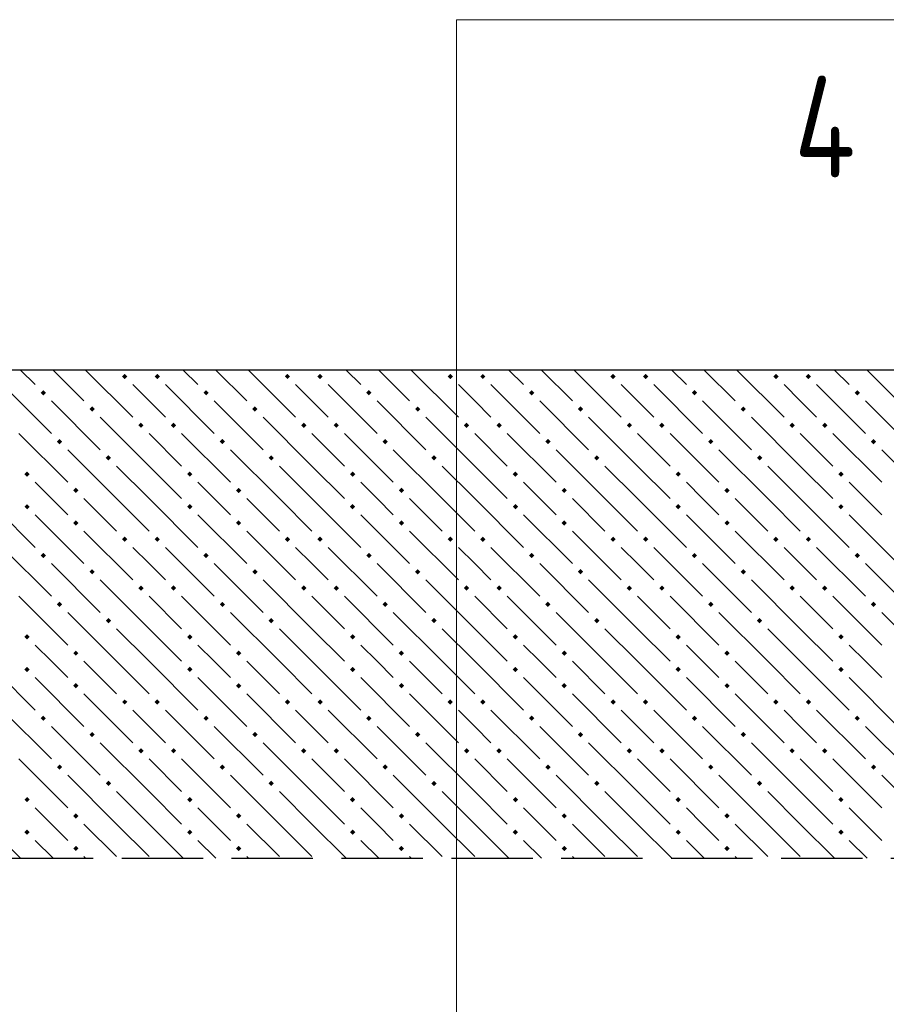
# Model space of a CAD drawing. Header units: millimetres. Extents: x 40580 to 1168286, y -220995 to 81020.
# Tile 281 of 419: x 728997 to 731126, y -104151 to -101732. Entities that reach past the tile are written whole.
import ezdxf

# ---------------------------------------------------------------- set-up
doc = ezdxf.new("R2010")
doc.units = ezdxf.units.MM
doc.linetypes.add('______2', pattern=[270, 200, -70])
for name, color, linetype, lineweight in [('ЖБ Перекрытие верхний уровень', 7, 'Continuous', 35), ('Позиционная метка номер позиции', 7, 'Continuous', 13), ('Примечания', 7, 'Continuous', 13)]:
    doc.layers.add(name, color=color, linetype=linetype, lineweight=lineweight)
doc.layers.add('ЖБ Стена верхний уровень', color=7, linetype='______2', true_color=0x656565)
doc.styles.add('GOST 2.304', font='isocpeur.ttf', dxfattribs={"width": 0.8})

msp = doc.modelspace()

# ---------------------------------------------------------------- hatches: boundary and pattern name
at = {"layer": 'ЖБ Стена верхний уровень', "linetype": 'Continuous', "lineweight": -3, "transparency": 33554687}
for points in [[(729248.1, -102608.5), (729254.6, -102602), (729261.1, -102608.5), (729254.6, -102615)], [(729328.1, -102608.5), (729334.6, -102602), (729341.1, -102608.5), (729334.6, -102615)], [(729648.1, -102608.5), (729654.6, -102602), (729661.1, -102608.5), (729654.6, -102615)], [(729728.1, -102608.5), (729734.6, -102602), (729741.1, -102608.5), (729734.6, -102615)], [(730048.1, -102608.5), (730054.6, -102602), (730061.1, -102608.5), (730054.6, -102615)], [(730128.1, -102608.5), (730134.6, -102602), (730141.1, -102608.5), (730134.6, -102615)], [(730448.1, -102608.5), (730454.6, -102602), (730461.1, -102608.5), (730454.6, -102615)], [(730528.1, -102608.5), (730534.6, -102602), (730541.1, -102608.5), (730534.6, -102615)], [(730848.1, -102608.5), (730854.6, -102602), (730861.1, -102608.5), (730854.6, -102615)], [(730928.1, -102608.5), (730934.6, -102602), (730941.1, -102608.5), (730934.6, -102615)], [(729048.1, -102648.5), (729054.6, -102642), (729061.1, -102648.5), (729054.6, -102655)], [(729448.1, -102648.5), (729454.6, -102642), (729461.1, -102648.5), (729454.6, -102655)], [(729848.1, -102648.5), (729854.6, -102642), (729861.1, -102648.5), (729854.6, -102655)], [(730248.1, -102648.5), (730254.6, -102642), (730261.1, -102648.5), (730254.6, -102655)], [(730648.1, -102648.5), (730654.6, -102642), (730661.1, -102648.5), (730654.6, -102655)], [(731048.1, -102648.5), (731054.6, -102642), (731061.1, -102648.5), (731054.6, -102655)], [(729168.1, -102688.5), (729174.6, -102682), (729181.1, -102688.5), (729174.6, -102695)], [(729568.1, -102688.5), (729574.6, -102682), (729581.1, -102688.5), (729574.6, -102695)], [(729968.1, -102688.5), (729974.6, -102682), (729981.1, -102688.5), (729974.6, -102695)], [(730368.1, -102688.5), (730374.6, -102682), (730381.1, -102688.5), (730374.6, -102695)], [(730768.1, -102688.5), (730774.6, -102682), (730781.1, -102688.5), (730774.6, -102695)], [(729288.1, -102728.5), (729294.6, -102722), (729301.1, -102728.5), (729294.6, -102735)], [(729368.1, -102728.5), (729374.6, -102722), (729381.1, -102728.5), (729374.6, -102735)], [(729688.1, -102728.5), (729694.6, -102722), (729701.1, -102728.5), (729694.6, -102735)], [(729768.1, -102728.5), (729774.6, -102722), (729781.1, -102728.5), (729774.6, -102735)], [(730088.1, -102728.5), (730094.6, -102722), (730101.1, -102728.5), (730094.6, -102735)], [(730168.1, -102728.5), (730174.6, -102722), (730181.1, -102728.5), (730174.6, -102735)], [(730488.1, -102728.5), (730494.6, -102722), (730501.1, -102728.5), (730494.6, -102735)], [(730568.1, -102728.5), (730574.6, -102722), (730581.1, -102728.5), (730574.6, -102735)], [(730888.1, -102728.5), (730894.6, -102722), (730901.1, -102728.5), (730894.6, -102735)], [(730968.1, -102728.5), (730974.6, -102722), (730981.1, -102728.5), (730974.6, -102735)], [(729088.1, -102768.5), (729094.6, -102762), (729101.1, -102768.5), (729094.6, -102775)], [(729488.1, -102768.5), (729494.6, -102762), (729501.1, -102768.5), (729494.6, -102775)], [(729888.1, -102768.5), (729894.6, -102762), (729901.1, -102768.5), (729894.6, -102775)], [(730288.1, -102768.5), (730294.6, -102762), (730301.1, -102768.5), (730294.6, -102775)], [(730688.1, -102768.5), (730694.6, -102762), (730701.1, -102768.5), (730694.6, -102775)], [(731088.1, -102768.5), (731094.6, -102762), (731101.1, -102768.5), (731094.6, -102775)], [(729208.1, -102808.5), (729214.6, -102802), (729221.1, -102808.5), (729214.6, -102815)], [(729608.1, -102808.5), (729614.6, -102802), (729621.1, -102808.5), (729614.6, -102815)], [(730008.1, -102808.5), (730014.6, -102802), (730021.1, -102808.5), (730014.6, -102815)], [(730408.1, -102808.5), (730414.6, -102802), (730421.1, -102808.5), (730414.6, -102815)], [(730808.1, -102808.5), (730814.6, -102802), (730821.1, -102808.5), (730814.6, -102815)], [(729008.1, -102848.5), (729014.6, -102842), (729021.1, -102848.5), (729014.6, -102855)], [(729408.1, -102848.5), (729414.6, -102842), (729421.1, -102848.5), (729414.6, -102855)], [(729808.1, -102848.5), (729814.6, -102842), (729821.1, -102848.5), (729814.6, -102855)], [(730208.1, -102848.5), (730214.6, -102842), (730221.1, -102848.5), (730214.6, -102855)], [(730608.1, -102848.5), (730614.6, -102842), (730621.1, -102848.5), (730614.6, -102855)], [(731008.1, -102848.5), (731014.6, -102842), (731021.1, -102848.5), (731014.6, -102855)], [(729128.1, -102888.5), (729134.6, -102882), (729141.1, -102888.5), (729134.6, -102895)], [(729528.1, -102888.5), (729534.6, -102882), (729541.1, -102888.5), (729534.6, -102895)], [(729928.1, -102888.5), (729934.6, -102882), (729941.1, -102888.5), (729934.6, -102895)], [(730328.1, -102888.5), (730334.6, -102882), (730341.1, -102888.5), (730334.6, -102895)], [(730728.1, -102888.5), (730734.6, -102882), (730741.1, -102888.5), (730734.6, -102895)], [(729008.1, -102928.5), (729014.6, -102922), (729021.1, -102928.5), (729014.6, -102935)], [(729408.1, -102928.5), (729414.6, -102922), (729421.1, -102928.5), (729414.6, -102935)], [(729808.1, -102928.5), (729814.6, -102922), (729821.1, -102928.5), (729814.6, -102935)], [(730208.1, -102928.5), (730214.6, -102922), (730221.1, -102928.5), (730214.6, -102935)], [(730608.1, -102928.5), (730614.6, -102922), (730621.1, -102928.5), (730614.6, -102935)], [(731008.1, -102928.5), (731014.6, -102922), (731021.1, -102928.5), (731014.6, -102935)], [(729128.1, -102968.5), (729134.6, -102962), (729141.1, -102968.5), (729134.6, -102975)], [(729528.1, -102968.5), (729534.6, -102962), (729541.1, -102968.5), (729534.6, -102975)], [(729928.1, -102968.5), (729934.6, -102962), (729941.1, -102968.5), (729934.6, -102975)], [(730328.1, -102968.5), (730334.6, -102962), (730341.1, -102968.5), (730334.6, -102975)], [(730728.1, -102968.5), (730734.6, -102962), (730741.1, -102968.5), (730734.6, -102975)], [(729248.1, -103008.5), (729254.6, -103002), (729261.1, -103008.5), (729254.6, -103015)], [(729328.1, -103008.5), (729334.6, -103002), (729341.1, -103008.5), (729334.6, -103015)], [(729648.1, -103008.5), (729654.6, -103002), (729661.1, -103008.5), (729654.6, -103015)], [(729728.1, -103008.5), (729734.6, -103002), (729741.1, -103008.5), (729734.6, -103015)], [(730048.1, -103008.5), (730054.6, -103002), (730061.1, -103008.5), (730054.6, -103015)], [(730128.1, -103008.5), (730134.6, -103002), (730141.1, -103008.5), (730134.6, -103015)], [(730448.1, -103008.5), (730454.6, -103002), (730461.1, -103008.5), (730454.6, -103015)], [(730528.1, -103008.5), (730534.6, -103002), (730541.1, -103008.5), (730534.6, -103015)], [(730848.1, -103008.5), (730854.6, -103002), (730861.1, -103008.5), (730854.6, -103015)], [(730928.1, -103008.5), (730934.6, -103002), (730941.1, -103008.5), (730934.6, -103015)], [(729048.1, -103048.5), (729054.6, -103042), (729061.1, -103048.5), (729054.6, -103055)], [(729448.1, -103048.5), (729454.6, -103042), (729461.1, -103048.5), (729454.6, -103055)], [(729848.1, -103048.5), (729854.6, -103042), (729861.1, -103048.5), (729854.6, -103055)], [(730248.1, -103048.5), (730254.6, -103042), (730261.1, -103048.5), (730254.6, -103055)], [(730648.1, -103048.5), (730654.6, -103042), (730661.1, -103048.5), (730654.6, -103055)], [(731048.1, -103048.5), (731054.6, -103042), (731061.1, -103048.5), (731054.6, -103055)], [(729168.1, -103088.5), (729174.6, -103082), (729181.1, -103088.5), (729174.6, -103095)], [(729568.1, -103088.5), (729574.6, -103082), (729581.1, -103088.5), (729574.6, -103095)], [(729968.1, -103088.5), (729974.6, -103082), (729981.1, -103088.5), (729974.6, -103095)], [(730368.1, -103088.5), (730374.6, -103082), (730381.1, -103088.5), (730374.6, -103095)], [(730768.1, -103088.5), (730774.6, -103082), (730781.1, -103088.5), (730774.6, -103095)], [(729288.1, -103128.5), (729294.6, -103122), (729301.1, -103128.5), (729294.6, -103135)], [(729368.1, -103128.5), (729374.6, -103122), (729381.1, -103128.5), (729374.6, -103135)], [(729688.1, -103128.5), (729694.6, -103122), (729701.1, -103128.5), (729694.6, -103135)], [(729768.1, -103128.5), (729774.6, -103122), (729781.1, -103128.5), (729774.6, -103135)], [(730088.1, -103128.5), (730094.6, -103122), (730101.1, -103128.5), (730094.6, -103135)], [(730168.1, -103128.5), (730174.6, -103122), (730181.1, -103128.5), (730174.6, -103135)], [(730488.1, -103128.5), (730494.6, -103122), (730501.1, -103128.5), (730494.6, -103135)], [(730568.1, -103128.5), (730574.6, -103122), (730581.1, -103128.5), (730574.6, -103135)], [(730888.1, -103128.5), (730894.6, -103122), (730901.1, -103128.5), (730894.6, -103135)], [(730968.1, -103128.5), (730974.6, -103122), (730981.1, -103128.5), (730974.6, -103135)], [(729088.1, -103168.5), (729094.6, -103162), (729101.1, -103168.5), (729094.6, -103175)], [(729488.1, -103168.5), (729494.6, -103162), (729501.1, -103168.5), (729494.6, -103175)], [(729888.1, -103168.5), (729894.6, -103162), (729901.1, -103168.5), (729894.6, -103175)], [(730288.1, -103168.5), (730294.6, -103162), (730301.1, -103168.5), (730294.6, -103175)], [(730688.1, -103168.5), (730694.6, -103162), (730701.1, -103168.5), (730694.6, -103175)], [(731088.1, -103168.5), (731094.6, -103162), (731101.1, -103168.5), (731094.6, -103175)], [(729208.1, -103208.5), (729214.6, -103202), (729221.1, -103208.5), (729214.6, -103215)], [(729608.1, -103208.5), (729614.6, -103202), (729621.1, -103208.5), (729614.6, -103215)], [(730008.1, -103208.5), (730014.6, -103202), (730021.1, -103208.5), (730014.6, -103215)], [(730408.1, -103208.5), (730414.6, -103202), (730421.1, -103208.5), (730414.6, -103215)], [(730808.1, -103208.5), (730814.6, -103202), (730821.1, -103208.5), (730814.6, -103215)], [(729008.1, -103248.5), (729014.6, -103242), (729021.1, -103248.5), (729014.6, -103255)], [(729408.1, -103248.5), (729414.6, -103242), (729421.1, -103248.5), (729414.6, -103255)], [(729808.1, -103248.5), (729814.6, -103242), (729821.1, -103248.5), (729814.6, -103255)], [(730208.1, -103248.5), (730214.6, -103242), (730221.1, -103248.5), (730214.6, -103255)], [(730608.1, -103248.5), (730614.6, -103242), (730621.1, -103248.5), (730614.6, -103255)], [(731008.1, -103248.5), (731014.6, -103242), (731021.1, -103248.5), (731014.6, -103255)], [(729128.1, -103288.5), (729134.6, -103282), (729141.1, -103288.5), (729134.6, -103295)], [(729528.1, -103288.5), (729534.6, -103282), (729541.1, -103288.5), (729534.6, -103295)], [(729928.1, -103288.5), (729934.6, -103282), (729941.1, -103288.5), (729934.6, -103295)], [(730328.1, -103288.5), (730334.6, -103282), (730341.1, -103288.5), (730334.6, -103295)], [(730728.1, -103288.5), (730734.6, -103282), (730741.1, -103288.5), (730734.6, -103295)], [(729008.1, -103328.5), (729014.6, -103322), (729021.1, -103328.5), (729014.6, -103335)], [(729408.1, -103328.5), (729414.6, -103322), (729421.1, -103328.5), (729414.6, -103335)], [(729808.1, -103328.5), (729814.6, -103322), (729821.1, -103328.5), (729814.6, -103335)], [(730208.1, -103328.5), (730214.6, -103322), (730221.1, -103328.5), (730214.6, -103335)], [(730608.1, -103328.5), (730614.6, -103322), (730621.1, -103328.5), (730614.6, -103335)], [(731008.1, -103328.5), (731014.6, -103322), (731021.1, -103328.5), (731014.6, -103335)], [(729128.1, -103368.5), (729134.6, -103362), (729141.1, -103368.5), (729134.6, -103375)], [(729528.1, -103368.5), (729534.6, -103362), (729541.1, -103368.5), (729534.6, -103375)], [(729928.1, -103368.5), (729934.6, -103362), (729941.1, -103368.5), (729934.6, -103375)], [(730328.1, -103368.5), (730334.6, -103362), (730341.1, -103368.5), (730334.6, -103375)], [(730728.1, -103368.5), (730734.6, -103362), (730741.1, -103368.5), (730734.6, -103375)], [(729248.1, -103408.5), (729254.6, -103402), (729261.1, -103408.5), (729254.6, -103415)], [(729328.1, -103408.5), (729334.6, -103402), (729341.1, -103408.5), (729334.6, -103415)], [(729648.1, -103408.5), (729654.6, -103402), (729661.1, -103408.5), (729654.6, -103415)], [(729728.1, -103408.5), (729734.6, -103402), (729741.1, -103408.5), (729734.6, -103415)], [(730048.1, -103408.5), (730054.6, -103402), (730061.1, -103408.5), (730054.6, -103415)], [(730128.1, -103408.5), (730134.6, -103402), (730141.1, -103408.5), (730134.6, -103415)], [(730448.1, -103408.5), (730454.6, -103402), (730461.1, -103408.5), (730454.6, -103415)], [(730528.1, -103408.5), (730534.6, -103402), (730541.1, -103408.5), (730534.6, -103415)], [(730848.1, -103408.5), (730854.6, -103402), (730861.1, -103408.5), (730854.6, -103415)], [(730928.1, -103408.5), (730934.6, -103402), (730941.1, -103408.5), (730934.6, -103415)], [(729048.1, -103448.5), (729054.6, -103442), (729061.1, -103448.5), (729054.6, -103455)], [(729448.1, -103448.5), (729454.6, -103442), (729461.1, -103448.5), (729454.6, -103455)], [(729848.1, -103448.5), (729854.6, -103442), (729861.1, -103448.5), (729854.6, -103455)], [(730248.1, -103448.5), (730254.6, -103442), (730261.1, -103448.5), (730254.6, -103455)], [(730648.1, -103448.5), (730654.6, -103442), (730661.1, -103448.5), (730654.6, -103455)], [(731048.1, -103448.5), (731054.6, -103442), (731061.1, -103448.5), (731054.6, -103455)], [(729168.1, -103488.5), (729174.6, -103482), (729181.1, -103488.5), (729174.6, -103495)], [(729568.1, -103488.5), (729574.6, -103482), (729581.1, -103488.5), (729574.6, -103495)], [(729968.1, -103488.5), (729974.6, -103482), (729981.1, -103488.5), (729974.6, -103495)], [(730368.1, -103488.5), (730374.6, -103482), (730381.1, -103488.5), (730374.6, -103495)], [(730768.1, -103488.5), (730774.6, -103482), (730781.1, -103488.5), (730774.6, -103495)], [(729288.1, -103528.5), (729294.6, -103522), (729301.1, -103528.5), (729294.6, -103535)], [(729368.1, -103528.5), (729374.6, -103522), (729381.1, -103528.5), (729374.6, -103535)], [(729688.1, -103528.5), (729694.6, -103522), (729701.1, -103528.5), (729694.6, -103535)], [(729768.1, -103528.5), (729774.6, -103522), (729781.1, -103528.5), (729774.6, -103535)], [(730088.1, -103528.5), (730094.6, -103522), (730101.1, -103528.5), (730094.6, -103535)], [(730168.1, -103528.5), (730174.6, -103522), (730181.1, -103528.5), (730174.6, -103535)], [(730488.1, -103528.5), (730494.6, -103522), (730501.1, -103528.5), (730494.6, -103535)], [(730568.1, -103528.5), (730574.6, -103522), (730581.1, -103528.5), (730574.6, -103535)], [(730888.1, -103528.5), (730894.6, -103522), (730901.1, -103528.5), (730894.6, -103535)], [(730968.1, -103528.5), (730974.6, -103522), (730981.1, -103528.5), (730974.6, -103535)], [(729088.1, -103568.5), (729094.6, -103562), (729101.1, -103568.5), (729094.6, -103575)], [(729488.1, -103568.5), (729494.6, -103562), (729501.1, -103568.5), (729494.6, -103575)], [(729888.1, -103568.5), (729894.6, -103562), (729901.1, -103568.5), (729894.6, -103575)], [(730288.1, -103568.5), (730294.6, -103562), (730301.1, -103568.5), (730294.6, -103575)], [(730688.1, -103568.5), (730694.6, -103562), (730701.1, -103568.5), (730694.6, -103575)], [(731088.1, -103568.5), (731094.6, -103562), (731101.1, -103568.5), (731094.6, -103575)], [(729208.1, -103608.5), (729214.6, -103602), (729221.1, -103608.5), (729214.6, -103615)], [(729608.1, -103608.5), (729614.6, -103602), (729621.1, -103608.5), (729614.6, -103615)], [(730008.1, -103608.5), (730014.6, -103602), (730021.1, -103608.5), (730014.6, -103615)], [(730408.1, -103608.5), (730414.6, -103602), (730421.1, -103608.5), (730414.6, -103615)], [(730808.1, -103608.5), (730814.6, -103602), (730821.1, -103608.5), (730814.6, -103615)], [(729008.1, -103648.5), (729014.6, -103642), (729021.1, -103648.5), (729014.6, -103655)], [(729408.1, -103648.5), (729414.6, -103642), (729421.1, -103648.5), (729414.6, -103655)], [(729808.1, -103648.5), (729814.6, -103642), (729821.1, -103648.5), (729814.6, -103655)], [(730208.1, -103648.5), (730214.6, -103642), (730221.1, -103648.5), (730214.6, -103655)], [(730608.1, -103648.5), (730614.6, -103642), (730621.1, -103648.5), (730614.6, -103655)], [(731008.1, -103648.5), (731014.6, -103642), (731021.1, -103648.5), (731014.6, -103655)], [(729128.1, -103688.5), (729134.6, -103682), (729141.1, -103688.5), (729134.6, -103695)], [(729528.1, -103688.5), (729534.6, -103682), (729541.1, -103688.5), (729534.6, -103695)], [(729928.1, -103688.5), (729934.6, -103682), (729941.1, -103688.5), (729934.6, -103695)], [(730328.1, -103688.5), (730334.6, -103682), (730341.1, -103688.5), (730334.6, -103695)], [(730728.1, -103688.5), (730734.6, -103682), (730741.1, -103688.5), (730734.6, -103695)], [(729008.1, -103728.5), (729014.6, -103722), (729021.1, -103728.5), (729014.6, -103735)], [(729408.1, -103728.5), (729414.6, -103722), (729421.1, -103728.5), (729414.6, -103735)], [(729808.1, -103728.5), (729814.6, -103722), (729821.1, -103728.5), (729814.6, -103735)], [(730208.1, -103728.5), (730214.6, -103722), (730221.1, -103728.5), (730214.6, -103735)], [(730608.1, -103728.5), (730614.6, -103722), (730621.1, -103728.5), (730614.6, -103735)], [(731008.1, -103728.5), (731014.6, -103722), (731021.1, -103728.5), (731014.6, -103735)], [(729128.1, -103768.5), (729134.6, -103762), (729141.1, -103768.5), (729134.6, -103775)], [(729528.1, -103768.5), (729534.6, -103762), (729541.1, -103768.5), (729534.6, -103775)], [(729928.1, -103768.5), (729934.6, -103762), (729941.1, -103768.5), (729934.6, -103775)], [(730328.1, -103768.5), (730334.6, -103762), (730341.1, -103768.5), (730334.6, -103775)], [(730728.1, -103768.5), (730734.6, -103762), (730741.1, -103768.5), (730734.6, -103775)]]:
    msp.add_hatch(color=7, dxfattribs=at).paths.add_polyline_path(points, flags=16)

# ---------------------------------------------------------------- linework, layer by layer
at = {"layer": 'ЖБ Перекрытие верхний уровень', "color": 7, "linetype": 'Continuous', "lineweight": -3, "transparency": 33554687}
msp.add_line((731252.9, -102592.6), (726817.2, -102592.6), dxfattribs=at)
at = {"layer": 'ЖБ Стена верхний уровень', "color": 251, "linetype": '______2', "lineweight": -3, "true_color": 0x656565, "transparency": 33554687}
for p, q in [((731252.9, -102592.6), (726817.2, -102592.6)), ((726817.2, -103792.6), (731252.9, -103792.6))]:
    msp.add_line(p, q, dxfattribs=at)
at = {"layer": 'ЖБ Стена верхний уровень', "color": 9, "linetype": 'Continuous', "lineweight": -3, "true_color": 0xc7c7c7, "transparency": 33554687}
for p, q in [((728998.7, -102592.6), (729034.6, -102628.5)), ((729078.7, -102592.6), (729154.6, -102668.5)), ((729158.7, -102592.6), (729274.6, -102708.5)), ((729398.7, -102592.6), (729434.6, -102628.5)), ((729478.7, -102592.6), (729554.6, -102668.5)), ((729558.7, -102592.6), (729674.6, -102708.5)), ((729798.7, -102592.6), (729834.6, -102628.5)), ((729878.7, -102592.6), (729954.6, -102668.5)), ((729958.7, -102592.6), (730074.6, -102708.5)), ((730198.7, -102592.6), (730234.6, -102628.5)), ((730278.7, -102592.6), (730354.6, -102668.5)), ((730358.7, -102592.6), (730474.6, -102708.5)), ((730598.7, -102592.6), (730634.6, -102628.5)), ((730678.7, -102592.6), (730754.6, -102668.5)), ((730758.7, -102592.6), (730874.6, -102708.5)), ((730998.7, -102592.6), (731034.6, -102628.5)), ((731078.7, -102592.6), (731154.6, -102668.5)), ((728954.6, -102628.5), (729074.6, -102748.5)), ((729314.6, -102668.5), (729274.6, -102628.5)), ((729354.6, -102628.5), (729474.6, -102748.5)), ((729714.6, -102668.5), (729674.6, -102628.5)), ((729754.6, -102628.5), (729874.6, -102748.5)), ((730114.6, -102668.5), (730074.6, -102628.5)), ((730154.6, -102628.5), (730274.6, -102748.5)), ((730514.6, -102668.5), (730474.6, -102628.5)), ((730554.6, -102628.5), (730674.6, -102748.5)), ((730914.6, -102668.5), (730874.6, -102628.5)), ((730954.6, -102628.5), (731074.6, -102748.5)), ((729074.6, -102668.5), (729194.6, -102788.5)), ((729354.6, -102708.5), (729314.6, -102668.5)), ((729474.6, -102668.5), (729594.6, -102788.5)), ((729754.6, -102708.5), (729714.6, -102668.5)), ((729874.6, -102668.5), (729994.6, -102788.5)), ((730154.6, -102708.5), (730114.6, -102668.5)), ((730274.6, -102668.5), (730394.6, -102788.5)), ((730554.6, -102708.5), (730514.6, -102668.5)), ((730674.6, -102668.5), (730794.6, -102788.5)), ((730954.6, -102708.5), (730914.6, -102668.5)), ((731074.6, -102668.5), (731194.6, -102788.5)), ((729314.6, -102828.5), (729194.6, -102708.5)), ((729714.6, -102828.5), (729594.6, -102708.5)), ((730114.6, -102828.5), (729994.6, -102708.5)), ((730514.6, -102828.5), (730394.6, -102708.5)), ((730914.6, -102828.5), (730794.6, -102708.5)), ((728994.6, -102748.5), (729114.6, -102868.5)), ((729314.6, -102748.5), (729394.6, -102828.5)), ((729394.6, -102748.5), (729514.6, -102868.5)), ((729714.6, -102748.5), (729794.6, -102828.5)), ((729794.6, -102748.5), (729914.6, -102868.5)), ((730114.6, -102748.5), (730194.6, -102828.5)), ((730194.6, -102748.5), (730314.6, -102868.5)), ((730514.6, -102748.5), (730594.6, -102828.5)), ((730594.6, -102748.5), (730714.6, -102868.5)), ((730914.6, -102748.5), (730994.6, -102828.5)), ((730994.6, -102748.5), (731114.6, -102868.5)), ((729234.6, -102908.5), (729114.6, -102788.5)), ((729634.6, -102908.5), (729514.6, -102788.5)), ((730034.6, -102908.5), (729914.6, -102788.5)), ((730434.6, -102908.5), (730314.6, -102788.5)), ((730834.6, -102908.5), (730714.6, -102788.5)), ((731234.6, -102908.5), (731114.6, -102788.5)), ((729234.6, -102828.5), (729314.6, -102908.5)), ((729314.6, -102828.5), (729394.6, -102908.5)), ((729634.6, -102828.5), (729714.6, -102908.5)), ((729714.6, -102828.5), (729794.6, -102908.5)), ((730034.6, -102828.5), (730114.6, -102908.5)), ((730114.6, -102828.5), (730194.6, -102908.5)), ((730434.6, -102828.5), (730514.6, -102908.5)), ((730514.6, -102828.5), (730594.6, -102908.5)), ((730834.6, -102828.5), (730914.6, -102908.5)), ((730914.6, -102828.5), (730994.6, -102908.5)), ((729074.6, -102908.5), (729034.6, -102868.5)), ((729474.6, -102908.5), (729434.6, -102868.5)), ((729874.6, -102908.5), (729834.6, -102868.5)), ((730274.6, -102908.5), (730234.6, -102868.5)), ((730674.6, -102908.5), (730634.6, -102868.5)), ((731074.6, -102908.5), (731034.6, -102868.5)), ((728914.6, -102908.5), (729034.6, -103028.5)), ((729114.6, -102948.5), (729074.6, -102908.5)), ((729154.6, -102908.5), (729234.6, -102988.5)), ((729234.6, -102908.5), (729314.6, -102988.5)), ((729314.6, -102908.5), (729434.6, -103028.5)), ((729514.6, -102948.5), (729474.6, -102908.5)), ((729554.6, -102908.5), (729634.6, -102988.5)), ((729634.6, -102908.5), (729714.6, -102988.5)), ((729714.6, -102908.5), (729834.6, -103028.5)), ((729914.6, -102948.5), (729874.6, -102908.5)), ((729954.6, -102908.5), (730034.6, -102988.5)), ((730034.6, -102908.5), (730114.6, -102988.5)), ((730114.6, -102908.5), (730234.6, -103028.5)), ((730314.6, -102948.5), (730274.6, -102908.5)), ((730354.6, -102908.5), (730434.6, -102988.5)), ((730434.6, -102908.5), (730514.6, -102988.5)), ((730514.6, -102908.5), (730634.6, -103028.5)), ((730714.6, -102948.5), (730674.6, -102908.5)), ((730754.6, -102908.5), (730834.6, -102988.5)), ((730834.6, -102908.5), (730914.6, -102988.5)), ((730914.6, -102908.5), (731034.6, -103028.5)), ((731114.6, -102948.5), (731074.6, -102908.5)), ((729034.6, -102948.5), (729154.6, -103068.5)), ((729434.6, -102948.5), (729554.6, -103068.5)), ((729834.6, -102948.5), (729954.6, -103068.5)), ((730234.6, -102948.5), (730354.6, -103068.5)), ((730634.6, -102948.5), (730754.6, -103068.5)), ((731034.6, -102948.5), (731154.6, -103068.5)), ((729154.6, -102988.5), (729274.6, -103108.5)), ((729554.6, -102988.5), (729674.6, -103108.5)), ((729954.6, -102988.5), (730074.6, -103108.5)), ((730354.6, -102988.5), (730474.6, -103108.5)), ((730754.6, -102988.5), (730874.6, -103108.5)), ((728954.6, -103028.5), (729074.6, -103148.5)), ((729314.6, -103068.5), (729274.6, -103028.5)), ((729354.6, -103028.5), (729474.6, -103148.5)), ((729714.6, -103068.5), (729674.6, -103028.5)), ((729754.6, -103028.5), (729874.6, -103148.5)), ((730114.6, -103068.5), (730074.6, -103028.5)), ((730154.6, -103028.5), (730274.6, -103148.5)), ((730514.6, -103068.5), (730474.6, -103028.5)), ((730554.6, -103028.5), (730674.6, -103148.5)), ((730914.6, -103068.5), (730874.6, -103028.5)), ((730954.6, -103028.5), (731074.6, -103148.5)), ((729074.6, -103068.5), (729194.6, -103188.5)), ((729354.6, -103108.5), (729314.6, -103068.5)), ((729474.6, -103068.5), (729594.6, -103188.5)), ((729754.6, -103108.5), (729714.6, -103068.5)), ((729874.6, -103068.5), (729994.6, -103188.5)), ((730154.6, -103108.5), (730114.6, -103068.5)), ((730274.6, -103068.5), (730394.6, -103188.5)), ((730554.6, -103108.5), (730514.6, -103068.5)), ((730674.6, -103068.5), (730794.6, -103188.5)), ((730954.6, -103108.5), (730914.6, -103068.5)), ((731074.6, -103068.5), (731194.6, -103188.5)), ((729314.6, -103228.5), (729194.6, -103108.5)), ((729714.6, -103228.5), (729594.6, -103108.5)), ((730114.6, -103228.5), (729994.6, -103108.5)), ((730514.6, -103228.5), (730394.6, -103108.5)), ((730914.6, -103228.5), (730794.6, -103108.5)), ((728994.6, -103148.5), (729114.6, -103268.5)), ((729314.6, -103148.5), (729394.6, -103228.5)), ((729394.6, -103148.5), (729514.6, -103268.5)), ((729714.6, -103148.5), (729794.6, -103228.5)), ((729794.6, -103148.5), (729914.6, -103268.5)), ((730114.6, -103148.5), (730194.6, -103228.5)), ((730194.6, -103148.5), (730314.6, -103268.5)), ((730514.6, -103148.5), (730594.6, -103228.5)), ((730594.6, -103148.5), (730714.6, -103268.5)), ((730914.6, -103148.5), (730994.6, -103228.5)), ((730994.6, -103148.5), (731114.6, -103268.5)), ((729234.6, -103308.5), (729114.6, -103188.5)), ((729634.6, -103308.5), (729514.6, -103188.5)), ((730034.6, -103308.5), (729914.6, -103188.5)), ((730434.6, -103308.5), (730314.6, -103188.5)), ((730834.6, -103308.5), (730714.6, -103188.5)), ((731234.6, -103308.5), (731114.6, -103188.5)), ((729234.6, -103228.5), (729314.6, -103308.5)), ((729314.6, -103228.5), (729394.6, -103308.5)), ((729634.6, -103228.5), (729714.6, -103308.5)), ((729714.6, -103228.5), (729794.6, -103308.5)), ((730034.6, -103228.5), (730114.6, -103308.5)), ((730114.6, -103228.5), (730194.6, -103308.5)), ((730434.6, -103228.5), (730514.6, -103308.5)), ((730514.6, -103228.5), (730594.6, -103308.5)), ((730834.6, -103228.5), (730914.6, -103308.5)), ((730914.6, -103228.5), (730994.6, -103308.5)), ((729074.6, -103308.5), (729034.6, -103268.5)), ((729474.6, -103308.5), (729434.6, -103268.5)), ((729874.6, -103308.5), (729834.6, -103268.5)), ((730274.6, -103308.5), (730234.6, -103268.5)), ((730674.6, -103308.5), (730634.6, -103268.5)), ((731074.6, -103308.5), (731034.6, -103268.5)), ((728914.6, -103308.5), (729034.6, -103428.5)), ((729114.6, -103348.5), (729074.6, -103308.5)), ((729154.6, -103308.5), (729234.6, -103388.5)), ((729234.6, -103308.5), (729314.6, -103388.5)), ((729314.6, -103308.5), (729434.6, -103428.5)), ((729514.6, -103348.5), (729474.6, -103308.5)), ((729554.6, -103308.5), (729634.6, -103388.5)), ((729634.6, -103308.5), (729714.6, -103388.5)), ((729714.6, -103308.5), (729834.6, -103428.5)), ((729914.6, -103348.5), (729874.6, -103308.5)), ((729954.6, -103308.5), (730034.6, -103388.5)), ((730034.6, -103308.5), (730114.6, -103388.5)), ((730114.6, -103308.5), (730234.6, -103428.5)), ((730314.6, -103348.5), (730274.6, -103308.5)), ((730354.6, -103308.5), (730434.6, -103388.5)), ((730434.6, -103308.5), (730514.6, -103388.5)), ((730514.6, -103308.5), (730634.6, -103428.5)), ((730714.6, -103348.5), (730674.6, -103308.5)), ((730754.6, -103308.5), (730834.6, -103388.5)), ((730834.6, -103308.5), (730914.6, -103388.5)), ((730914.6, -103308.5), (731034.6, -103428.5)), ((731114.6, -103348.5), (731074.6, -103308.5)), ((729034.6, -103348.5), (729154.6, -103468.5)), ((729434.6, -103348.5), (729554.6, -103468.5)), ((729834.6, -103348.5), (729954.6, -103468.5)), ((730234.6, -103348.5), (730354.6, -103468.5)), ((730634.6, -103348.5), (730754.6, -103468.5)), ((731034.6, -103348.5), (731154.6, -103468.5)), ((729154.6, -103388.5), (729274.6, -103508.5)), ((729554.6, -103388.5), (729674.6, -103508.5)), ((729954.6, -103388.5), (730074.6, -103508.5)), ((730354.6, -103388.5), (730474.6, -103508.5)), ((730754.6, -103388.5), (730874.6, -103508.5)), ((728954.6, -103428.5), (729074.6, -103548.5)), ((729314.6, -103468.5), (729274.6, -103428.5)), ((729354.6, -103428.5), (729474.6, -103548.5)), ((729714.6, -103468.5), (729674.6, -103428.5)), ((729754.6, -103428.5), (729874.6, -103548.5)), ((730114.6, -103468.5), (730074.6, -103428.5)), ((730154.6, -103428.5), (730274.6, -103548.5)), ((730514.6, -103468.5), (730474.6, -103428.5)), ((730554.6, -103428.5), (730674.6, -103548.5)), ((730914.6, -103468.5), (730874.6, -103428.5)), ((730954.6, -103428.5), (731074.6, -103548.5)), ((729074.6, -103468.5), (729194.6, -103588.5)), ((729354.6, -103508.5), (729314.6, -103468.5)), ((729474.6, -103468.5), (729594.6, -103588.5)), ((729754.6, -103508.5), (729714.6, -103468.5)), ((729874.6, -103468.5), (729994.6, -103588.5)), ((730154.6, -103508.5), (730114.6, -103468.5)), ((730274.6, -103468.5), (730394.6, -103588.5)), ((730554.6, -103508.5), (730514.6, -103468.5)), ((730674.6, -103468.5), (730794.6, -103588.5)), ((730954.6, -103508.5), (730914.6, -103468.5)), ((731074.6, -103468.5), (731194.6, -103588.5)), ((729314.6, -103628.5), (729194.6, -103508.5)), ((729714.6, -103628.5), (729594.6, -103508.5)), ((730114.6, -103628.5), (729994.6, -103508.5)), ((730514.6, -103628.5), (730394.6, -103508.5)), ((730914.6, -103628.5), (730794.6, -103508.5)), ((728994.6, -103548.5), (729114.6, -103668.5)), ((729314.6, -103548.5), (729394.6, -103628.5)), ((729394.6, -103548.5), (729514.6, -103668.5)), ((729714.6, -103548.5), (729794.6, -103628.5)), ((729794.6, -103548.5), (729914.6, -103668.5)), ((730114.6, -103548.5), (730194.6, -103628.5)), ((730194.6, -103548.5), (730314.6, -103668.5)), ((730514.6, -103548.5), (730594.6, -103628.5)), ((730594.6, -103548.5), (730714.6, -103668.5)), ((730914.6, -103548.5), (730994.6, -103628.5)), ((730994.6, -103548.5), (731114.6, -103668.5)), ((729234.6, -103708.5), (729114.6, -103588.5)), ((729634.6, -103708.5), (729514.6, -103588.5)), ((730034.6, -103708.5), (729914.6, -103588.5)), ((730434.6, -103708.5), (730314.6, -103588.5)), ((730834.6, -103708.5), (730714.6, -103588.5)), ((731234.6, -103708.5), (731114.6, -103588.5)), ((729234.6, -103628.5), (729314.6, -103708.5)), ((729314.6, -103628.5), (729394.6, -103708.5)), ((729634.6, -103628.5), (729714.6, -103708.5)), ((729714.6, -103628.5), (729794.6, -103708.5)), ((730034.6, -103628.5), (730114.6, -103708.5)), ((730114.6, -103628.5), (730194.6, -103708.5)), ((730434.6, -103628.5), (730514.6, -103708.5)), ((730514.6, -103628.5), (730594.6, -103708.5)), ((730834.6, -103628.5), (730914.6, -103708.5)), ((730914.6, -103628.5), (730994.6, -103708.5)), ((729074.6, -103708.5), (729034.6, -103668.5)), ((729474.6, -103708.5), (729434.6, -103668.5)), ((729874.6, -103708.5), (729834.6, -103668.5)), ((730274.6, -103708.5), (730234.6, -103668.5)), ((730674.6, -103708.5), (730634.6, -103668.5)), ((731074.6, -103708.5), (731034.6, -103668.5)), ((728914.6, -103708.5), (728998.7, -103792.6)), ((729114.6, -103748.5), (729074.6, -103708.5)), ((729154.6, -103708.5), (729234.6, -103788.5)), ((729234.6, -103708.5), (729314.6, -103788.5)), ((729314.6, -103708.5), (729398.7, -103792.6)), ((729514.6, -103748.5), (729474.6, -103708.5)), ((729554.6, -103708.5), (729634.6, -103788.5)), ((729634.6, -103708.5), (729714.6, -103788.5)), ((729714.6, -103708.5), (729798.7, -103792.6)), ((729914.6, -103748.5), (729874.6, -103708.5)), ((729954.6, -103708.5), (730034.6, -103788.5)), ((730034.6, -103708.5), (730114.6, -103788.5)), ((730114.6, -103708.5), (730198.7, -103792.6)), ((730314.6, -103748.5), (730274.6, -103708.5)), ((730354.6, -103708.5), (730434.6, -103788.5)), ((730434.6, -103708.5), (730514.6, -103788.5)), ((730514.6, -103708.5), (730598.7, -103792.6)), ((730714.6, -103748.5), (730674.6, -103708.5)), ((730754.6, -103708.5), (730834.6, -103788.5)), ((730834.6, -103708.5), (730914.6, -103788.5)), ((730914.6, -103708.5), (730998.7, -103792.6)), ((731114.6, -103748.5), (731074.6, -103708.5)), ((729034.6, -103748.5), (729078.7, -103792.6)), ((729434.6, -103748.5), (729478.7, -103792.6)), ((729834.6, -103748.5), (729878.7, -103792.6)), ((730234.6, -103748.5), (730278.7, -103792.6)), ((730634.6, -103748.5), (730678.7, -103792.6)), ((731034.6, -103748.5), (731078.7, -103792.6)), ((729154.6, -103788.5), (729158.7, -103792.6)), ((729554.6, -103788.5), (729558.7, -103792.6)), ((729954.6, -103788.5), (729958.7, -103792.6)), ((730354.6, -103788.5), (730358.7, -103792.6)), ((730754.6, -103788.5), (730758.7, -103792.6))]:
    msp.add_line(p, q, dxfattribs=at)
at = {"layer": 'Позиционная метка номер позиции', "color": 7, "linetype": 'Continuous', "lineweight": 13, "transparency": 33554687}
msp.add_lwpolyline([(730069.6, -105725.9), (730069.6, -101731.6), (731719.6, -101731.6)], dxfattribs=at)

# ---------------------------------------------------------------- texts
at = {"layer": 'Примечания', "color": 7, "linetype": 'Continuous', "lineweight": 25, "transparency": 33554687, "insert": (730899.6, -102119.6), "char_height": 250, "width": 835.504, "attachment_point": 7, "style": 'GOST 2.304'}
msp.add_mtext('4\\~шт.', dxfattribs=at)

doc.saveas('drawing.dxf')
